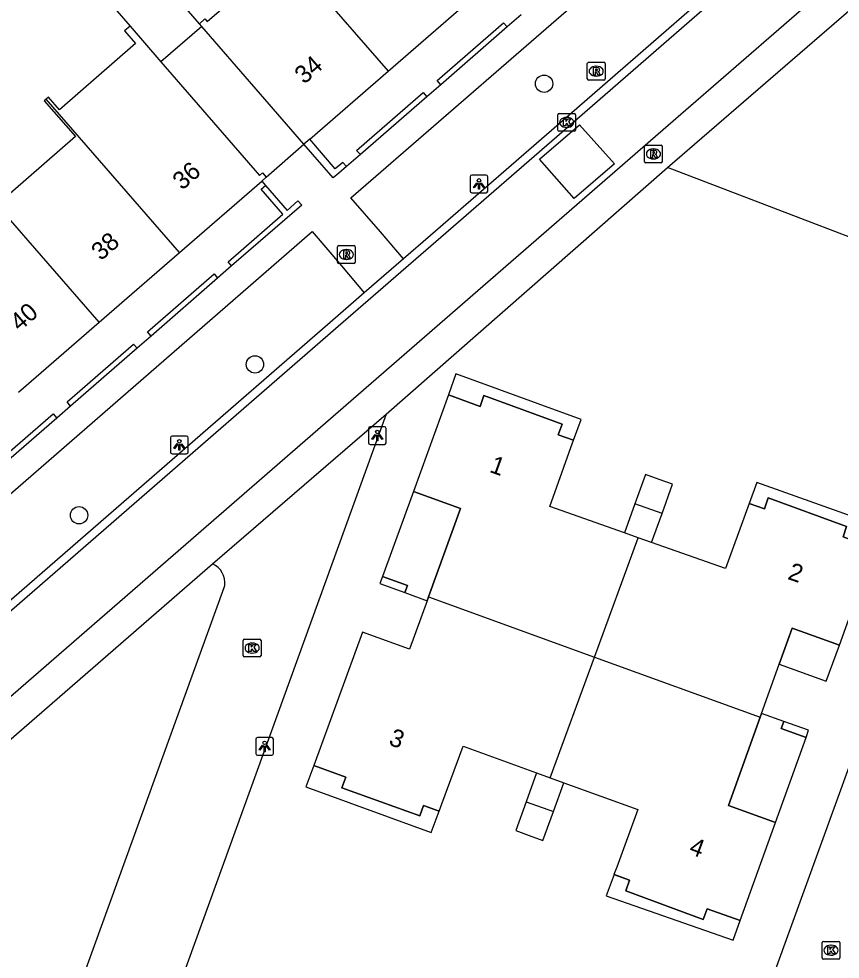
# Model space of a CAD drawing. Extents: x 155888 to 156864, y 383882 to 384671.
# Drawn here: x 156692.5 to 156738.7, y 384185.7 to 384238.7 of the extents above; entities that cross this region are included whole.
import ezdxf

# ---------------------------------------------------------------- set-up
doc = ezdxf.new("R2010")
doc.units = 0
for name, color, linetype in [('IMGEO_Boom', 7, 'Continuous'), ('IMGEO_Groenvoorziening', 7, 'Continuous'), ('IMGEO_Hek', 7, 'Continuous'), ('IMGEO_Kolk', 7, 'Continuous'), ('IMGEO_Lichtpunt', 7, 'Continuous'), ('IMGEO_Muur', 7, 'Continuous'), ('IMGEO_Pand', 7, 'Continuous'), ('IMGEO_Pand_nummerreeks', 7, 'Continuous'), ('IMGEO_Pand_overbouw', 7, 'Continuous'), ('IMGEO_Rijbaan_lokaal_gesloten', 7, 'Continuous'), ('IMGEO_Rijbaan_lokaal_open', 7, 'Continuous'), ('IMGEO_Rioolput', 7, 'Continuous'), ('IMGEO_Voetpad_open', 7, 'Continuous')]:
    doc.layers.add(name, color=color, linetype=linetype)

msp = doc.modelspace()

# ---------------------------------------------------------------- linework, layer by layer
at = {"layer": 'IMGEO_Boom'}
for centre in [(156722.057, 384234.995), (156705.763, 384219.176), (156695.851, 384210.677)]:
    msp.add_circle(centre, 0.489, dxfattribs=at)
at = {"layer": 'IMGEO_Groenvoorziening'}
msp.add_lwpolyline([(156748.746, 384222.717), (156729.008, 384230.275)], dxfattribs=at)
at = {"layer": 'IMGEO_Hek'}
msp.add_lwpolyline([(156748.746, 384222.717), (156729.008, 384230.275)], dxfattribs=at)
at = {"layer": 'IMGEO_Kolk'}
for p, q in [((156722.905, 384233.311), (156723.757, 384233.311)), ((156722.83, 384232.385), (156722.83, 384233.237)), ((156723.318, 384233.091), (156723.343, 384233.091)), ((156723.831, 384233.237), (156723.831, 384232.385)), ((156723.757, 384232.311), (156722.905, 384232.311)), ((156723.341, 384232.531), (156723.316, 384232.531)), ((156705.103, 384202.768), (156705.103, 384203.62)), ((156705.178, 384203.694), (156706.03, 384203.694)), ((156706.104, 384203.62), (156706.104, 384202.768)), ((156705.591, 384203.474), (156705.616, 384203.474)), ((156706.03, 384202.694), (156705.178, 384202.694)), ((156705.614, 384202.914), (156705.589, 384202.914)), ((156737.797, 384186.668), (156738.649, 384186.668)), ((156737.722, 384185.742), (156737.722, 384186.594)), ((156738.21, 384186.448), (156738.235, 384186.448)), ((156738.723, 384186.594), (156738.723, 384185.742)), ((156738.649, 384185.668), (156737.797, 384185.668)), ((156738.233, 384185.888), (156738.208, 384185.888))]:
    msp.add_line(p, q, dxfattribs=at)
for points in [[(156722.905, 384233.311), (156723.757, 384233.311)], [(156722.83, 384232.385), (156722.83, 384233.237)], [(156723.151, 384233.011), (156723.274, 384233.011), (156723.274, 384232.86), (156723.404, 384233.011), (156723.568, 384233.011), (156723.422, 384232.86), (156723.575, 384232.611), (156723.423, 384232.611), (156723.338, 384232.775), (156723.274, 384232.708), (156723.274, 384232.611), (156723.151, 384232.611), (156723.151, 384233.011)], [(156723.831, 384233.237), (156723.831, 384232.385)], [(156723.757, 384232.311), (156722.905, 384232.311)], [(156705.103, 384202.768), (156705.103, 384203.62)], [(156705.178, 384203.694), (156706.03, 384203.694)], [(156706.104, 384203.62), (156706.104, 384202.768)], [(156705.424, 384203.394), (156705.547, 384203.394), (156705.547, 384203.243), (156705.677, 384203.394), (156705.841, 384203.394), (156705.695, 384203.243), (156705.848, 384202.994), (156705.696, 384202.994), (156705.611, 384203.158), (156705.547, 384203.091), (156705.547, 384202.994), (156705.424, 384202.994), (156705.424, 384203.394)], [(156706.03, 384202.694), (156705.178, 384202.694)], [(156737.797, 384186.668), (156738.649, 384186.668)], [(156737.722, 384185.742), (156737.722, 384186.594)], [(156738.043, 384186.368), (156738.166, 384186.368), (156738.166, 384186.217), (156738.296, 384186.368), (156738.46, 384186.368), (156738.314, 384186.217), (156738.467, 384185.968), (156738.315, 384185.968), (156738.23, 384186.132), (156738.166, 384186.065), (156738.166, 384185.968), (156738.043, 384185.968), (156738.043, 384186.368)], [(156738.723, 384186.594), (156738.723, 384185.742)], [(156738.649, 384185.668), (156737.797, 384185.668)]]:
    msp.add_lwpolyline(points, dxfattribs=at)
for centre, start, end in [((156722.907, 384233.235), 91.552, 178.448), ((156722.907, 384233.235), 91.552, 178.448), ((156723.755, 384233.235), 1.552, 88.448), ((156723.755, 384233.235), 1.552, 88.448), ((156722.907, 384232.387), 181.552, 268.448), ((156722.907, 384232.387), 181.552, 268.448), ((156723.755, 384232.387), 271.552, 358.448), ((156723.755, 384232.387), 271.552, 358.448), ((156705.18, 384203.618), 91.552, 178.448), ((156705.18, 384203.618), 91.552, 178.448), ((156706.028, 384203.618), 1.552, 88.448), ((156706.028, 384203.618), 1.552, 88.448), ((156705.18, 384202.77), 181.552, 268.448), ((156705.18, 384202.77), 181.552, 268.448), ((156706.028, 384202.77), 271.552, 358.448), ((156706.028, 384202.77), 271.552, 358.448), ((156737.799, 384186.592), 91.552, 178.448), ((156737.799, 384186.592), 91.552, 178.448), ((156738.647, 384186.592), 1.552, 88.448), ((156738.647, 384186.592), 1.552, 88.448), ((156737.799, 384185.744), 181.552, 268.448), ((156737.799, 384185.744), 181.552, 268.448), ((156738.647, 384185.744), 271.552, 358.448), ((156738.647, 384185.744), 271.552, 358.448)]:
    msp.add_arc(centre, 0.0765, start, end, dxfattribs=at)
for centre, major_axis, ratio, start_param, end_param in [((156723.317, 384232.811), (-0.387, 0.002), 0.722429, 4.712389, 7.853982), ((156723.342, 384232.811), (-0.39, 0.002), 0.717154, 1.570796, 4.712389), ((156705.59, 384203.194), (-0.387, 0.002), 0.722429, 4.712389, 7.853982), ((156705.615, 384203.194), (-0.39, 0.002), 0.717154, 1.570796, 4.712389), ((156738.209, 384186.168), (-0.387, 0.002), 0.722429, 4.712389, 7.853982), ((156738.234, 384186.168), (-0.39, 0.002), 0.717154, 1.570796, 4.712389)]:
    msp.add_ellipse(centre, major_axis=major_axis, ratio=ratio, start_param=start_param, end_param=end_param, dxfattribs=at)
at = {"layer": 'IMGEO_Lichtpunt'}
for p, q in [((156717.885, 384229.748), (156717.885, 384228.941)), ((156717.885, 384229.748), (156717.885, 384228.941)), ((156718.787, 384229.843), (156717.979, 384229.843)), ((156718.787, 384229.843), (156717.979, 384229.843)), ((156718.881, 384228.941), (156718.881, 384229.748)), ((156718.881, 384228.941), (156718.881, 384229.748)), ((156717.979, 384228.847), (156718.787, 384228.847)), ((156717.979, 384228.847), (156718.787, 384228.847)), ((156712.157, 384215.571), (156712.157, 384214.764)), ((156712.157, 384215.571), (156712.157, 384214.764)), ((156713.059, 384215.666), (156712.251, 384215.666)), ((156713.059, 384215.666), (156712.251, 384215.666)), ((156713.153, 384214.764), (156713.153, 384215.571)), ((156713.153, 384214.764), (156713.153, 384215.571)), ((156701.002, 384215.047), (156701.002, 384214.24)), ((156701.002, 384215.047), (156701.002, 384214.24)), ((156701.904, 384215.142), (156701.096, 384215.142)), ((156701.904, 384215.142), (156701.096, 384215.142)), ((156701.998, 384214.24), (156701.998, 384215.047)), ((156701.998, 384214.24), (156701.998, 384215.047)), ((156712.251, 384214.67), (156713.059, 384214.67)), ((156712.251, 384214.67), (156713.059, 384214.67)), ((156701.096, 384214.146), (156701.904, 384214.146)), ((156701.096, 384214.146), (156701.904, 384214.146)), ((156705.807, 384198.059), (156705.807, 384197.252)), ((156705.807, 384198.059), (156705.807, 384197.252)), ((156706.709, 384198.154), (156705.901, 384198.154)), ((156706.709, 384198.154), (156705.901, 384198.154)), ((156706.803, 384197.252), (156706.803, 384198.059)), ((156706.803, 384197.252), (156706.803, 384198.059)), ((156705.901, 384197.158), (156706.709, 384197.158)), ((156705.901, 384197.158), (156706.709, 384197.158))]:
    msp.add_line(p, q, dxfattribs=at)
for points in [[(156718.259, 384229.412), (156718.298, 384229.384), (156718.11, 384229.122), (156718.072, 384229.149), (156718.259, 384229.412)], [(156718.361, 384229.364), (156718.408, 384229.364), (156718.408, 384229.042), (156718.361, 384229.042), (156718.361, 384229.364)], [(156718.471, 384229.384), (156718.509, 384229.411), (156718.696, 384229.149), (156718.657, 384229.121), (156718.471, 384229.384)], [(156712.531, 384215.235), (156712.57, 384215.207), (156712.382, 384214.945), (156712.344, 384214.972), (156712.531, 384215.235)], [(156712.633, 384215.187), (156712.68, 384215.187), (156712.68, 384214.865), (156712.633, 384214.865), (156712.633, 384215.187)], [(156712.743, 384215.207), (156712.781, 384215.234), (156712.968, 384214.972), (156712.929, 384214.944), (156712.743, 384215.207)], [(156701.376, 384214.711), (156701.415, 384214.683), (156701.227, 384214.421), (156701.189, 384214.448), (156701.376, 384214.711)], [(156701.478, 384214.663), (156701.525, 384214.663), (156701.525, 384214.341), (156701.478, 384214.341), (156701.478, 384214.663)], [(156701.588, 384214.683), (156701.626, 384214.71), (156701.813, 384214.448), (156701.774, 384214.42), (156701.588, 384214.683)], [(156706.181, 384197.723), (156706.22, 384197.695), (156706.032, 384197.433), (156705.994, 384197.46), (156706.181, 384197.723)], [(156706.283, 384197.675), (156706.33, 384197.675), (156706.33, 384197.353), (156706.283, 384197.353), (156706.283, 384197.675)], [(156706.393, 384197.695), (156706.431, 384197.722), (156706.618, 384197.46), (156706.579, 384197.432), (156706.393, 384197.695)]]:
    msp.add_lwpolyline(points, dxfattribs=at)
for centre in [(156718.384, 384229.546), (156712.656, 384215.369), (156701.501, 384214.845), (156706.306, 384197.857)]:
    msp.add_circle(centre, 0.0994, dxfattribs=at)
for centre, start, end in [((156717.979, 384229.748), 90, 180), ((156717.979, 384229.748), 90, 180), ((156718.787, 384229.748), 0, 90), ((156718.787, 384229.748), 0, 90), ((156717.979, 384228.941), 180, 270), ((156717.979, 384228.941), 180, 270), ((156718.787, 384228.941), 270, 0), ((156718.787, 384228.941), 270, 360), ((156712.251, 384215.571), 90, 180), ((156712.251, 384215.571), 90, 180), ((156713.059, 384215.571), 0, 90), ((156713.059, 384215.571), 0, 90), ((156701.096, 384215.047), 90, 180), ((156701.096, 384215.047), 90, 180), ((156701.904, 384215.047), 0, 90), ((156701.904, 384215.047), 0, 90), ((156712.251, 384214.764), 180, 270), ((156712.251, 384214.764), 180, 270), ((156713.059, 384214.764), 270, 0), ((156713.059, 384214.764), 270, 360), ((156701.096, 384214.24), 180, 270), ((156701.096, 384214.24), 180, 270), ((156701.904, 384214.24), 270, 0), ((156701.904, 384214.24), 270, 360), ((156705.901, 384198.059), 90, 180), ((156705.901, 384198.059), 90, 180), ((156706.709, 384198.059), 0, 90), ((156706.709, 384198.059), 0, 90), ((156705.901, 384197.252), 180, 270), ((156705.901, 384197.252), 180, 270), ((156706.709, 384197.252), 270, 0), ((156706.709, 384197.252), 270, 360)]:
    msp.add_arc(centre, 0.0946, start, end, dxfattribs=at)
at = {"layer": 'IMGEO_Muur'}
for points in [[(156716.234, 384234.935), (156716.029, 384235.173), (156719.761, 384238.428), (156719.979, 384238.189)], [(156719.979, 384238.189), (156716.234, 384234.935)], [(156711.703, 384231.009), (156711.492, 384231.239), (156715.233, 384234.497), (156715.446, 384234.262)], [(156715.446, 384234.262), (156711.703, 384231.009)], [(156710.917, 384230.329), (156710.707, 384230.563), (156710.284, 384230.205), (156708.846, 384231.86)], [(156710.917, 384230.329), (156710.498, 384229.959), (156710.175, 384229.681), (156708.523, 384231.58)], [(156704.449, 384224.723), (156704.252, 384224.966), (156707.338, 384227.638), (156706.115, 384229.045), (156706.364, 384229.252)], [(156706.364, 384229.252), (156707.577, 384227.852), (156708.176, 384228.385), (156708.399, 384228.142), (156704.449, 384224.723)], [(156699.906, 384220.768), (156699.702, 384221.017), (156703.459, 384224.273), (156703.658, 384224.034)], [(156703.658, 384224.034), (156699.906, 384220.768)], [(156695.377, 384216.831), (156695.178, 384217.077), (156698.922, 384220.321), (156699.127, 384220.087)], [(156699.127, 384220.087), (156695.377, 384216.831)], [(156690.852, 384212.91), (156690.649, 384213.152), (156694.384, 384216.383), (156694.594, 384216.144)], [(156694.594, 384216.144), (156690.852, 384212.91)]]:
    msp.add_lwpolyline(points, dxfattribs=at)
at = {"layer": 'IMGEO_Pand'}
for points in [[(156702.629, 384238.373), (156702.941, 384238.643), (156703.073, 384238.492), (156707.378, 384242.227), (156705.622, 384244.252), (156705.743, 384244.357)], [(156705.743, 384244.357), (156713.263, 384235.695)], [(156713.263, 384235.695), (156717.793, 384239.628)], [(156698.727, 384238.245), (156698.417, 384237.974), (156699.036, 384237.261), (156694.741, 384233.527), (156694.124, 384234.236), (156694.002, 384234.129)], [(156698.727, 384238.245), (156700.467, 384236.231), (156706.022, 384229.824), (156706.188, 384229.966), (156706.391, 384229.725)], [(156708.523, 384231.58), (156702.763, 384238.219), (156702.629, 384238.373)], [(156708.846, 384231.86), (156713.263, 384235.695)], [(156694.002, 384234.129), (156693.89, 384234.032), (156695.641, 384232.016), (156691.225, 384228.177)], [(156701.505, 384225.482), (156694.002, 384234.129)], [(156708.846, 384231.86), (156708.523, 384231.58)], [(156706.391, 384229.725), (156706.143, 384229.51)], [(156701.505, 384225.482), (156706.143, 384229.51)], [(156696.976, 384221.55), (156691.225, 384228.177)], [(156696.976, 384221.55), (156701.505, 384225.482)], [(156692.447, 384217.618), (156696.976, 384221.55)], [(156726.579, 384209.684), (156722.374, 384211.168), (156723.566, 384214.486), (156723.71, 384214.902), (156722.852, 384215.206), (156723.072, 384215.807), (156718.654, 384217.421), (156718.45, 384216.809), (156716.662, 384217.465), (156714.695, 384212.009), (156717.348, 384211.053), (156715.534, 384206.072)], [(156728.707, 384210.782), (156729.298, 384212.423), (156728.548, 384212.693), (156727.764, 384212.975), (156727.172, 384211.329)], [(156734.24, 384199.309), (156734.312, 384199.508), (156735.308, 384202.279), (156736.042, 384204.322), (156738.695, 384203.366), (156740.646, 384208.81), (156738.899, 384209.453), (156739.104, 384210.052), (156734.684, 384211.65), (156734.466, 384211.048), (156733.603, 384211.341), (156733.454, 384210.927), (156732.285, 384207.67), (156728.116, 384209.141)], [(156727.172, 384211.329), (156726.579, 384209.684)], [(156728.707, 384210.782), (156727.172, 384211.329)], [(156728.116, 384209.141), (156728.707, 384210.782)], [(156727.348, 384209.412), (156726.579, 384209.684)], [(156724.889, 384202.69), (156727.348, 384209.412)], [(156728.116, 384209.141), (156727.348, 384209.412)], [(156712.955, 384207.231), (156712.807, 384206.827), (156714.209, 384206.322), (156714.355, 384206.727), (156712.955, 384207.231)], [(156715.534, 384206.072), (156715.457, 384205.862), (156714.472, 384203.127), (156711.824, 384204.095), (156709.077, 384196.575), (156710.88, 384195.916), (156710.661, 384195.315), (156715.053, 384193.739), (156715.265, 384194.328), (156716.136, 384194.007), (156716.289, 384194.419), (156717.491, 384197.659), (156721.633, 384196.161)], [(156715.534, 384206.072), (156724.889, 384202.69)], [(156722.4, 384195.884), (156724.889, 384202.69)], [(156724.889, 384202.69), (156734.24, 384199.309)], [(156723.166, 384195.607), (156727.341, 384194.097), (156726.146, 384190.85), (156725.994, 384190.437), (156726.873, 384190.121), (156726.654, 384189.519), (156731.02, 384187.897), (156731.244, 384188.5), (156733.112, 384187.848), (156735.098, 384193.359), (156732.445, 384194.315), (156734.24, 384199.309)], [(156735.56, 384199.06), (156735.414, 384198.656), (156736.817, 384198.153), (156736.962, 384198.558), (156735.56, 384199.06)], [(156721.633, 384196.161), (156721.045, 384194.534)], [(156721.633, 384196.161), (156722.4, 384195.884)], [(156722.4, 384195.884), (156723.166, 384195.607)], [(156722.578, 384193.98), (156723.166, 384195.607)], [(156721.045, 384194.534), (156720.457, 384192.908), (156721.212, 384192.635), (156721.989, 384192.353), (156722.578, 384193.98)], [(156721.045, 384194.534), (156722.578, 384193.98)]]:
    msp.add_lwpolyline(points, dxfattribs=at)
at = {"layer": 'IMGEO_Pand_overbouw'}
for points in [[(156706.391, 384229.725), (156708.523, 384231.58), (156702.763, 384238.219), (156700.467, 384236.231), (156706.022, 384229.824), (156706.188, 384229.966)], [(156723.71, 384214.902), (156724.147, 384216.081), (156717.083, 384218.639), (156716.662, 384217.465), (156718.45, 384216.809), (156718.654, 384217.421), (156723.072, 384215.807), (156722.852, 384215.206)], [(156733.603, 384211.341), (156734.466, 384211.048), (156734.684, 384211.65), (156739.104, 384210.052), (156738.899, 384209.453), (156740.646, 384208.81), (156741.102, 384209.998), (156734.042, 384212.529)], [(156714.209, 384206.322), (156715.457, 384205.862), (156715.534, 384206.072), (156717.348, 384211.053), (156714.695, 384212.009), (156712.955, 384207.231), (156714.355, 384206.727)], [(156735.308, 384202.279), (156737.959, 384201.323), (156738.695, 384203.366), (156736.042, 384204.322)], [(156734.312, 384199.508), (156734.24, 384199.309), (156732.445, 384194.315), (156735.095, 384193.36), (156736.817, 384198.153), (156735.414, 384198.656), (156735.56, 384199.06)], [(156716.136, 384194.007), (156715.265, 384194.328), (156715.053, 384193.739), (156710.661, 384195.315), (156710.88, 384195.916), (156709.077, 384196.575), (156708.62, 384195.368), (156715.688, 384192.799)], [(156733.112, 384187.848), (156731.244, 384188.5), (156731.02, 384187.897), (156726.654, 384189.519), (156726.873, 384190.121), (156726, 384190.435), (156725.559, 384189.231), (156732.712, 384186.727)]]:
    msp.add_lwpolyline(points, close=True, dxfattribs=at)
at = {"layer": 'IMGEO_Rijbaan_lokaal_gesloten'}
for points in [[(156801.435, 384295.362), (156777.585, 384274.792), (156749.039, 384250), (156728.765, 384232.392), (156677.961, 384188.273), (156649.173, 384163.247), (156638.782, 384153.801)], [(156634.485, 384156.375), (156635.856, 384157.199), (156636.046, 384156.976), (156642.257, 384162.207), (156643.817, 384163.481), (156671.684, 384187.621), (156676.99, 384192.247), (156680.268, 384195.108), (156710.742, 384221.573), (156715.95, 384226.1), (156723.484, 384232.637), (156743.439, 384250), (156749.57, 384255.335), (156754.859, 384259.931), (156761.065, 384265.282), (156788.507, 384289.088), (156788.213, 384289.442)]]:
    msp.add_lwpolyline(points, dxfattribs=at)
at = {"layer": 'IMGEO_Rijbaan_lokaal_open'}
for points in [[(156750.769, 384256.987), (156749.268, 384255.682), (156742.738, 384250), (156723.182, 384232.984), (156715.648, 384226.447), (156714.132, 384225.13)], [(156721.79, 384230.751), (156724.041, 384232.684), (156726.018, 384230.478), (156723.755, 384228.519), (156721.79, 384230.751)], [(156714.132, 384225.13), (156711.925, 384223.211)], [(156711.925, 384223.211), (156710.44, 384221.92), (156679.966, 384195.455), (156676.688, 384192.594), (156675.221, 384191.315)], [(156748.746, 384222.717), (156698.981, 384085.572), (156698.866, 384085.52)], [(156713.159, 384216.382), (156675.458, 384112.297)], [(156703.377, 384207.942), (156713.159, 384216.382)], [(156692.007, 384173.426), (156704.035, 384206.61), (156704.056, 384206.716)]]:
    msp.add_lwpolyline(points, dxfattribs=at)
msp.add_arc((156702.89, 384206.871), 1.177, 352.4288, 65.5295, dxfattribs=at)
at = {"layer": 'IMGEO_Rioolput'}
for p, q in [((156724.491, 384235.273), (156724.491, 384236.125)), ((156724.566, 384236.199), (156725.418, 384236.199)), ((156724.979, 384235.979), (156725.004, 384235.979)), ((156725.492, 384236.125), (156725.492, 384235.273)), ((156725.002, 384235.419), (156724.977, 384235.419)), ((156725.418, 384235.199), (156724.566, 384235.199)), ((156727.717, 384230.612), (156727.717, 384231.464)), ((156727.792, 384231.538), (156728.644, 384231.538)), ((156728.205, 384231.318), (156728.23, 384231.318)), ((156728.718, 384231.464), (156728.718, 384230.612)), ((156728.228, 384230.758), (156728.203, 384230.758)), ((156728.644, 384230.538), (156727.792, 384230.538)), ((156710.49, 384225.869), (156711.342, 384225.869)), ((156710.415, 384224.943), (156710.415, 384225.795)), ((156710.903, 384225.649), (156710.928, 384225.649)), ((156711.416, 384225.795), (156711.416, 384224.943)), ((156711.342, 384224.869), (156710.49, 384224.869)), ((156710.926, 384225.089), (156710.901, 384225.089))]:
    msp.add_line(p, q, dxfattribs=at)
for points in [[(156724.491, 384235.273), (156724.491, 384236.125)], [(156724.566, 384236.199), (156725.418, 384236.199)], [(156725.492, 384236.125), (156725.492, 384235.273)], [(156725.08, 384235.897), (156724.828, 384235.899), (156724.828, 384235.499)], [(156724.828, 384235.499), (156724.952, 384235.499), (156724.952, 384235.661), (156724.963, 384235.661)], [(156725.006, 384235.818), (156724.952, 384235.818), (156724.952, 384235.737)], [(156724.952, 384235.737), (156725.004, 384235.737)], [(156725.01, 384235.632), (156725.081, 384235.499), (156725.221, 384235.499), (156725.156, 384235.625)], [(156725.418, 384235.199), (156724.566, 384235.199)], [(156727.717, 384230.612), (156727.717, 384231.464)], [(156727.792, 384231.538), (156728.644, 384231.538)], [(156728.306, 384231.236), (156728.054, 384231.238), (156728.054, 384230.838)], [(156728.718, 384231.464), (156728.718, 384230.612)], [(156728.054, 384230.838), (156728.178, 384230.838), (156728.178, 384231), (156728.189, 384231)], [(156728.232, 384231.157), (156728.178, 384231.157), (156728.178, 384231.076)], [(156728.178, 384231.076), (156728.23, 384231.076)], [(156728.236, 384230.971), (156728.307, 384230.838), (156728.447, 384230.838), (156728.382, 384230.964)], [(156728.644, 384230.538), (156727.792, 384230.538)], [(156710.49, 384225.869), (156711.342, 384225.869)], [(156710.415, 384224.943), (156710.415, 384225.795)], [(156711.004, 384225.567), (156710.752, 384225.569), (156710.752, 384225.169)], [(156710.93, 384225.488), (156710.876, 384225.488), (156710.876, 384225.407)], [(156710.876, 384225.407), (156710.928, 384225.407)], [(156711.416, 384225.795), (156711.416, 384224.943)], [(156711.342, 384224.869), (156710.49, 384224.869)], [(156710.752, 384225.169), (156710.876, 384225.169), (156710.876, 384225.331), (156710.887, 384225.331)], [(156710.934, 384225.302), (156711.005, 384225.169), (156711.145, 384225.169), (156711.08, 384225.295)]]:
    msp.add_lwpolyline(points, dxfattribs=at)
for centre, radius, start, end in [((156724.568, 384236.123), 0.0765, 91.552, 178.448), ((156724.568, 384236.123), 0.0765, 91.552, 178.448), ((156725.416, 384236.123), 0.0765, 1.552, 88.448), ((156725.416, 384236.123), 0.0765, 1.552, 88.448), ((156724.962, 384235.608), 0.0533, 26.0293, 88.6989), ((156724.988, 384235.926), 0.19, 274.7715, 282.9687), ((156725.012, 384235.722), 0.0964, 77.0061, 93.1865), ((156725.026, 384235.779), 0.0378, 276.6634, 79.6772), ((156725.079, 384235.787), 0.109, 350.3612, 89.416), ((156725.077, 384235.787), 0.112, 277.5842, 350.9817), ((156725.061, 384235.572), 0.108, 29.5134, 73.7905), ((156724.568, 384235.275), 0.0765, 181.552, 268.448), ((156724.568, 384235.275), 0.0765, 181.552, 268.448), ((156725.416, 384235.275), 0.0765, 271.552, 358.448), ((156725.416, 384235.275), 0.0765, 271.552, 358.448), ((156727.794, 384231.462), 0.0765, 91.552, 178.448), ((156727.794, 384231.462), 0.0765, 91.552, 178.448), ((156728.305, 384231.126), 0.109, 350.3612, 89.416), ((156728.642, 384231.462), 0.0765, 1.552, 88.448), ((156728.642, 384231.462), 0.0765, 1.552, 88.448), ((156728.188, 384230.947), 0.0533, 26.0293, 88.6989), ((156728.214, 384231.265), 0.19, 274.7715, 282.9687), ((156728.238, 384231.061), 0.0964, 77.0061, 93.1865), ((156728.252, 384231.118), 0.0378, 276.6634, 79.6772), ((156728.303, 384231.126), 0.112, 277.5842, 350.9817), ((156728.287, 384230.911), 0.108, 29.5134, 73.7905), ((156727.794, 384230.614), 0.0765, 181.552, 268.448), ((156727.794, 384230.614), 0.0765, 181.552, 268.448), ((156728.642, 384230.614), 0.0765, 271.552, 358.448), ((156728.642, 384230.614), 0.0765, 271.552, 358.448), ((156710.492, 384225.793), 0.0765, 91.552, 178.448), ((156710.492, 384225.793), 0.0765, 91.552, 178.448), ((156711.34, 384225.793), 0.0765, 1.552, 88.448), ((156711.34, 384225.793), 0.0765, 1.552, 88.448), ((156710.912, 384225.596), 0.19, 274.7715, 282.9687), ((156710.936, 384225.392), 0.0964, 77.0061, 93.1865), ((156710.95, 384225.449), 0.0378, 276.6634, 79.6772), ((156711.003, 384225.457), 0.109, 350.3612, 89.416), ((156711.001, 384225.457), 0.112, 277.5842, 350.9817), ((156710.985, 384225.242), 0.108, 29.5134, 73.7905), ((156710.492, 384224.945), 0.0765, 181.552, 268.448), ((156710.492, 384224.945), 0.0765, 181.552, 268.448), ((156710.886, 384225.278), 0.0533, 26.0293, 88.6989), ((156711.34, 384224.945), 0.0765, 271.552, 358.448), ((156711.34, 384224.945), 0.0765, 271.552, 358.448)]:
    msp.add_arc(centre, radius, start, end, dxfattribs=at)
for centre, major_axis, ratio, start_param, end_param in [((156724.978, 384235.699), (-0.387, 0.002), 0.722429, 4.712389, 7.853982), ((156725.003, 384235.699), (-0.39, 0.002), 0.717154, 1.570796, 4.712389), ((156728.204, 384231.038), (-0.387, 0.002), 0.722429, 4.712389, 7.853982), ((156728.229, 384231.038), (-0.39, 0.002), 0.717154, 1.570796, 4.712389), ((156710.902, 384225.369), (-0.387, 0.002), 0.722429, 4.712389, 7.853982), ((156710.927, 384225.369), (-0.39, 0.002), 0.717154, 1.570796, 4.712389)]:
    msp.add_ellipse(centre, major_axis=major_axis, ratio=ratio, start_param=start_param, end_param=end_param, dxfattribs=at)
at = {"layer": 'IMGEO_Voetpad_open'}
for points in [[(156714.132, 384225.13), (156712.839, 384226.654), (156711.157, 384228.556), (156735.861, 384250), (156747.882, 384260.434), (156749.481, 384258.525), (156750.769, 384256.987)], [(156729.008, 384230.275), (156754.837, 384252.606), (156758.21, 384248.7)], [(156702.629, 384238.373), (156694.473, 384247.77)], [(156692.178, 384245.777), (156698.727, 384238.245)], [(156720.762, 384238.873), (156719.979, 384238.189)], [(156716.234, 384234.935), (156715.446, 384234.262)], [(156706.391, 384229.725), (156708.523, 384231.58)], [(156711.703, 384231.009), (156710.917, 384230.329)], [(156713.159, 384216.382), (156729.008, 384230.275)], [(156706.143, 384229.51), (156706.364, 384229.252)], [(156675.221, 384191.315), (156673.849, 384192.818), (156672.225, 384194.714), (156708.991, 384226.672), (156710.64, 384224.727), (156711.925, 384223.211)], [(156704.449, 384224.723), (156703.658, 384224.034)], [(156699.906, 384220.768), (156699.127, 384220.087)], [(156695.377, 384216.831), (156694.594, 384216.144)], [(156672.069, 384180.768), (156703.377, 384207.942)]]:
    msp.add_lwpolyline(points, dxfattribs=at)

# ---------------------------------------------------------------- texts
at = {"layer": 'IMGEO_Pand_nummerreeks'}
for s, rotation, p in [('34', 40.9685, (156708.537, 384234.93)), ('36', 40.9658, (156701.662, 384228.957)), ('38', 40.9658, (156697.082, 384224.981)), ('40', 40.9665, (156692.502, 384221.003)), ('1', 340.2215, (156718.929, 384213.13)), ('2', 340.6971, (156735.729, 384207.098)), ('3', 339.4423, (156713.246, 384197.765)), ('4', 339.5511, (156730.166, 384191.626))]:
    msp.add_text(s, height=1, rotation=rotation, dxfattribs=at).set_placement(p)

doc.saveas('drawing.dxf')
